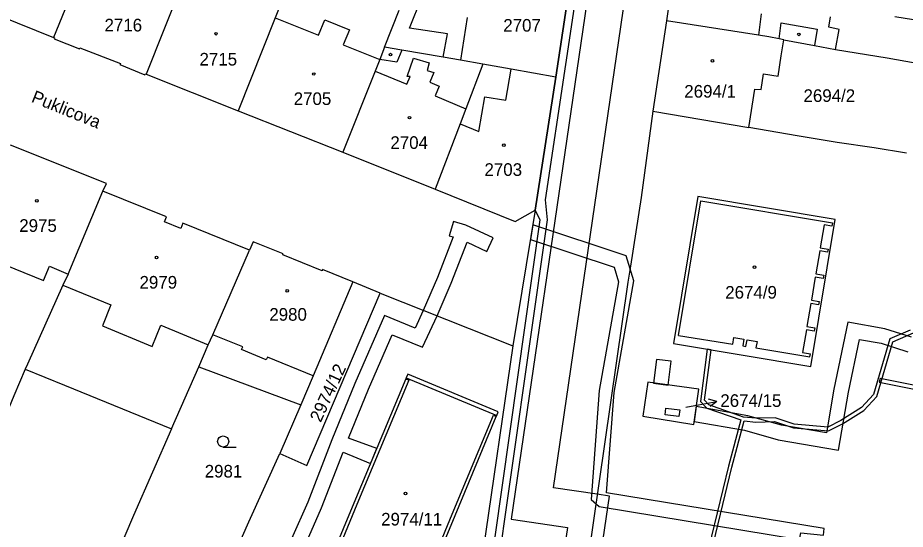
# Model space of a CAD drawing. Extents: x -756746 to -753363, y -1166406 to -1161727.
# Drawn here: x -755358.2 to -755238.8, y -1165235.1 to -1165166.2 of the extents above; entities that cross this region are included whole.
import ezdxf

# ---------------------------------------------------------------- set-up
doc = ezdxf.new("R2010")
doc.units = 0
for name, color, linetype in [('Hranice parcel', 7, 'Continuous'), ('Parcelní čísla', 7, 'Continuous'), ('Pop  PČ popisy', 7, 'Continuous'), ('Vnitřní kresba', 7, 'Continuous'), ('Věcná břemena k části', 7, 'Continuous'), ('Značky budov', 7, 'Continuous'), ('Značky kultur', 7, 'Continuous')]:
    doc.layers.add(name, color=color, linetype=linetype)

msp = doc.modelspace()

# ---------------------------------------------------------------- linework, layer by layer
at = {"layer": 'Hranice parcel'}
for p, q in [((-755269.27, -1165155.04), (-755270.95, -1165166.62)), ((-755308.89, -1165170.18), (-755306.89, -1165165.19)), ((-755270.95, -1165166.62), (-755272.76, -1165178.8)), ((-755340.96, -1165173.82), (-755328.56, -1165178.73)), ((-755288.61, -1165192.11), (-755285.82, -1165174.2)), ((-755328.56, -1165178.73), (-755314.5, -1165184.29)), ((-755272.76, -1165178.8), (-755259.87, -1165180.99)), ((-755314.5, -1165184.29), (-755302.05, -1165189.3)), ((-755351.44, -1165200.71), (-755346.77, -1165189.54)), ((-755288.61, -1165192.11), (-755291.6, -1165210.36)), ((-755309.48, -1165203.3), (-755313.15, -1165201.76)), ((-755309.48, -1165203.3), (-755291.6, -1165210.36)), ((-755291.6, -1165210.36), (-755305.04, -1165302.43)), ((-755337.54, -1165221.53), (-755333.87, -1165213.2)), ((-755333.87, -1165213.2), (-755320.12, -1165218.3)), ((-755320.12, -1165218.3), (-755322.98, -1165224.85))]:
    msp.add_line(p, q, dxfattribs=at)
for points in [[(-755328.37, -1165142.49), (-755330.53, -1165147.55), (-755336.1, -1165161.62), (-755340.96, -1165173.82)], [(-755345.85, -1165150.12), (-755346.59, -1165152), (-755348.42, -1165156.67), (-755353.41, -1165168.89)], [(-755321.01, -1165159.87), (-755322.32, -1165163.05), (-755323.59, -1165166.25), (-755328.56, -1165178.73)], [(-755285.82, -1165174.2), (-755283.61, -1165159.33), (-755283.78, -1165159.3), (-755283.74, -1165159.13)], [(-755365.63, -1165163.82), (-755365.52, -1165163.88), (-755365.58, -1165163.99), (-755353.41, -1165168.89)], [(-755255.14, -1165169.18), (-755255.8, -1165169.06), (-755257.17, -1165168.8), (-755258.57, -1165168.58), (-755270.95, -1165166.62)], [(-755353.41, -1165168.89), (-755353.28, -1165168.92), (-755353.31, -1165169.05), (-755349.93, -1165170.39), (-755349.88, -1165170.25), (-755344.42, -1165172.39), (-755344.48, -1165172.53), (-755341.13, -1165173.91), (-755341.07, -1165173.77), (-755340.96, -1165173.82)], [(-755259.87, -1165180.99), (-755259.05, -1165175.81), (-755258.2, -1165175.86), (-755257.9, -1165173.78), (-755255.92, -1165174.09), (-755255.53, -1165171.33), (-755255.14, -1165169.18)], [(-755255.14, -1165169.18), (-755251.05, -1165169.95), (-755248.2, -1165170.48), (-755242.64, -1165171.4), (-755241.26, -1165171.62), (-755237.49, -1165172.27)], [(-755308.89, -1165170.18), (-755309.5, -1165171.84), (-755310.13, -1165173.4), (-755314.5, -1165184.29)], [(-755295.63, -1165172.48), (-755298.64, -1165171.95), (-755301, -1165171.54), (-755306.57, -1165170.58), (-755308.89, -1165170.18)], [(-755295.63, -1165172.48), (-755297.92, -1165178.47), (-755298.69, -1165180.5), (-755302.05, -1165189.3)], [(-755285.82, -1165174.2), (-755291.86, -1165173.14), (-755295.63, -1165172.48)], [(-755272.76, -1165178.8), (-755274.37, -1165190.42), (-755275.77, -1165199.66), (-755276.15, -1165201.82), (-755283.9, -1165255.66), (-755288.39, -1165284.97)], [(-755238.67, -1165184.43), (-755243.01, -1165183.71), (-755248, -1165183.01), (-755253.35, -1165182.1), (-755259.87, -1165180.99)], [(-755346.77, -1165189.54), (-755346.3, -1165188.52), (-755359.2, -1165183.38)], [(-755327.06, -1165197.49), (-755336.02, -1165193.88), (-755336.3, -1165194.57), (-755338.5, -1165193.69), (-755338.22, -1165192.99), (-755346.77, -1165189.54)], [(-755302.05, -1165189.3), (-755291.29, -1165193.62), (-755288.61, -1165192.11)], [(-755270, -1165210.06), (-755251.51, -1165213.13), (-755248.25, -1165193.39), (-755266.71, -1165190.28), (-755270, -1165210.06)], [(-755313.15, -1165201.76), (-755317.23, -1165200.12), (-755317.28, -1165200.26), (-755322.56, -1165198.14), (-755322.51, -1165198), (-755326.57, -1165196.36), (-755327.06, -1165197.49)], [(-755365.17, -1165197.37), (-755354.78, -1165201.57), (-755353.96, -1165199.65), (-755351.44, -1165200.71)], [(-755333.87, -1165213.2), (-755332.59, -1165210.23), (-755331.96, -1165208.88), (-755327.06, -1165197.49)], [(-755351.44, -1165200.71), (-755352.14, -1165202.21), (-755356.92, -1165212.84), (-755357.23, -1165213.52)], [(-755313.15, -1165201.76), (-755318.48, -1165214.4), (-755320.12, -1165218.3)], [(-755322.98, -1165224.85), (-755319.32, -1165226.49), (-755309.48, -1165203.3)], [(-755357.23, -1165213.52), (-755358.74, -1165217.09), (-755362.62, -1165226.33), (-755363.32, -1165228.01), (-755365.14, -1165232)], [(-755357.23, -1165213.52), (-755351.92, -1165215.68), (-755337.54, -1165221.53)], [(-755306.02, -1165214.81), (-755312.99, -1165231.56), (-755318.52, -1165244.83), (-755318.58, -1165244.99), (-755318.77, -1165245.45), (-755306.59, -1165250.54), (-755306.39, -1165250.08), (-755306.33, -1165249.93), (-755299.38, -1165233.21), (-755293.84, -1165219.88), (-755293.77, -1165219.73), (-755293.58, -1165219.27), (-755305.76, -1165214.2), (-755305.95, -1165214.66), (-755306.02, -1165214.81)], [(-755273.46, -1165215.28), (-755274.11, -1165219.83), (-755267.26, -1165220.96), (-755266.6, -1165216.21), (-755273.46, -1165215.28)], [(-755337.54, -1165221.53), (-755342.64, -1165233.18), (-755344.97, -1165238.67), (-755331.54, -1165244.01), (-755327.15, -1165234.05), (-755322.98, -1165224.85)]]:
    msp.add_lwpolyline(points, dxfattribs=at)
at = {"layer": 'Pop  PČ popisy'}
for p, q in [((-755264.19, -1165217.84), (-755265.27, -1165217.54)), ((-755268.34, -1165218.64), (-755267.14, -1165218.41)), ((-755267.14, -1165218.41), (-755264.19, -1165217.84)), ((-755264.19, -1165217.84), (-755265.08, -1165218.52))]:
    msp.add_line(p, q, dxfattribs=at)
at = {"layer": 'Vnitřní kresba'}
for p, q in [((-755305.52, -1165167.63), (-755301.71, -1165158.14)), ((-755323.59, -1165166.25), (-755317.76, -1165168.56)), ((-755297.77, -1165166.19), (-755298.64, -1165171.95)), ((-755258.2, -1165165.68), (-755258.57, -1165168.58)), ((-755249.12, -1165167.48), (-755248.87, -1165166.11)), ((-755236.58, -1165166.69), (-755240.2, -1165166.11)), ((-755317.76, -1165168.56), (-755316.9, -1165166.52)), ((-755316.9, -1165166.52), (-755313.59, -1165167.84)), ((-755255.8, -1165169.06), (-755255.51, -1165166.92)), ((-755255.51, -1165166.92), (-755250.65, -1165167.74)), ((-755247.7, -1165167.8), (-755249.12, -1165167.48)), ((-755313.59, -1165167.84), (-755314.45, -1165169.88)), ((-755300.41, -1165168.38), (-755305.52, -1165167.63)), ((-755301, -1165171.54), (-755300.41, -1165168.38)), ((-755250.65, -1165167.74), (-755251.05, -1165169.95)), ((-755248.2, -1165170.48), (-755247.7, -1165167.8)), ((-755314.45, -1165169.88), (-755309.5, -1165171.84)), ((-755306.57, -1165170.58), (-755307.23, -1165172.19)), ((-755307.23, -1165172.19), (-755309.5, -1165171.84)), ((-755305.85, -1165174.13), (-755304.96, -1165171.67)), ((-755304.96, -1165171.67), (-755302.85, -1165172.3)), ((-755310.13, -1165173.4), (-755305.87, -1165175.17)), ((-755302.85, -1165172.3), (-755303.15, -1165173.31)), ((-755303.15, -1165173.31), (-755302.26, -1165173.57)), ((-755292.56, -1165177.33), (-755291.86, -1165173.14)), ((-755305.87, -1165175.17), (-755305.44, -1165174.13)), ((-755305.44, -1165174.13), (-755305.85, -1165174.13)), ((-755302.26, -1165173.57), (-755302.77, -1165174.89)), ((-755302.77, -1165174.89), (-755301.51, -1165175.42)), ((-755301.51, -1165175.42), (-755302.08, -1165176.74)), ((-755302.08, -1165176.74), (-755297.92, -1165178.47)), ((-755296.17, -1165181.51), (-755295.39, -1165176.86)), ((-755295.39, -1165176.86), (-755292.56, -1165177.33)), ((-755298.69, -1165180.5), (-755296.17, -1165181.51)), ((-755269.32, -1165208.96), (-755266.31, -1165190.86)), ((-755266.31, -1165190.86), (-755248.62, -1165193.84)), ((-755249.74, -1165194.1), (-755250.26, -1165197.16)), ((-755248.7, -1165194.28), (-755249.74, -1165194.1)), ((-755248.62, -1165193.84), (-755248.7, -1165194.28)), ((-755250.26, -1165197.16), (-755249.21, -1165197.34)), ((-755250.33, -1165197.58), (-755250.84, -1165200.69)), ((-755249.28, -1165197.76), (-755250.33, -1165197.58)), ((-755249.21, -1165197.34), (-755249.28, -1165197.76)), ((-755250.84, -1165200.69), (-755249.79, -1165200.87)), ((-755249.79, -1165200.87), (-755249.87, -1165201.3)), ((-755250.92, -1165201.12), (-755251.45, -1165204.23)), ((-755249.87, -1165201.3), (-755250.92, -1165201.12)), ((-755352.14, -1165202.21), (-755345.68, -1165204.86)), ((-755251.45, -1165204.23), (-755250.4, -1165204.41)), ((-755250.4, -1165204.41), (-755250.47, -1165204.85)), ((-755345.68, -1165204.86), (-755346.84, -1165207.69)), ((-755251.52, -1165204.67), (-755252.04, -1165207.78)), ((-755250.47, -1165204.85), (-755251.52, -1165204.67)), ((-755346.84, -1165207.69), (-755340.14, -1165210.44)), ((-755340.14, -1165210.44), (-755338.97, -1165207.61)), ((-755338.97, -1165207.61), (-755332.59, -1165210.23)), ((-755252.04, -1165207.78), (-755250.99, -1165207.96)), ((-755250.99, -1165207.96), (-755251.06, -1165208.38)), ((-755327.96, -1165210.52), (-755331.96, -1165208.88)), ((-755269.32, -1165208.96), (-755262, -1165210.15)), ((-755262, -1165210.15), (-755261.86, -1165209.26)), ((-755261.86, -1165209.26), (-755260.52, -1165209.48)), ((-755252.11, -1165208.2), (-755252.63, -1165211.25)), ((-755251.06, -1165208.38), (-755252.11, -1165208.2)), ((-755260.52, -1165209.48), (-755260.67, -1165210.37)), ((-755260.67, -1165210.37), (-755260.25, -1165210.44)), ((-755260.25, -1165210.44), (-755260.1, -1165209.55)), ((-755260.1, -1165209.55), (-755258.76, -1165209.77)), ((-755258.76, -1165209.77), (-755258.9, -1165210.66)), ((-755328.11, -1165210.88), (-755327.96, -1165210.52)), ((-755324.78, -1165212.24), (-755328.11, -1165210.88)), ((-755258.9, -1165210.66), (-755251.65, -1165211.84)), ((-755252.63, -1165211.25), (-755251.57, -1165211.43)), ((-755251.65, -1165211.84), (-755251.57, -1165211.43)), ((-755324.64, -1165211.88), (-755324.78, -1165212.24)), ((-755318.48, -1165214.4), (-755324.64, -1165211.88)), ((-755305.62, -1165214.98), (-755312.6, -1165231.73)), ((-755306.02, -1165214.81), (-755305.62, -1165214.98)), ((-755305.95, -1165214.66), (-755293.77, -1165219.73)), ((-755271.13, -1165219.67), (-755271.02, -1165218.74)), ((-755271.02, -1165218.74), (-755269.16, -1165218.98)), ((-755299.77, -1165233.04), (-755294.23, -1165219.72)), ((-755294.23, -1165219.72), (-755293.84, -1165219.88)), ((-755269.27, -1165219.9), (-755271.13, -1165219.67)), ((-755269.16, -1165218.98), (-755269.27, -1165219.9)), ((-755312.6, -1165231.73), (-755318.12, -1165244.99)), ((-755306.73, -1165249.76), (-755299.77, -1165233.04))]:
    msp.add_line(p, q, dxfattribs=at)
at = {"layer": 'Věcná břemena k části'}
for points in [[(-755305.4, -1165304.95), (-755303.61, -1165302.21), (-755299.89, -1165282.08), (-755299.15, -1165275.47), (-755294.09, -1165243.47), (-755286.96, -1165193.4), (-755287.22, -1165190.72), (-755281.74, -1165154.27), (-755279.86, -1165140.74), (-755277.53, -1165125.65), (-755276.73, -1165117.72), (-755274.88, -1165110.47), (-755266.68, -1165056.48), (-755266.56, -1165053.76), (-755265.33, -1165050.55), (-755254.55, -1165052.19), (-755253.9, -1165051.25), (-755253.64, -1165050.34), (-755252.96, -1165047.91), (-755251.44, -1165046.04), (-755248.7, -1165045.06), (-755241.13, -1165045.54), (-755239.53, -1165044.65), (-755238.3, -1165039.63)], [(-755274.19, -1165112.88), (-755291.82, -1165233.7), (-755284.28, -1165234.8), (-755287.11, -1165254.19), (-755283.77, -1165254.74), (-755282.39, -1165254.97), (-755280.86, -1165245.62), (-755261.41, -1165248.42), (-755260.91, -1165245.24), (-755255.61, -1165246.08), (-755254.74, -1165240.6), (-755254.63, -1165239.91), (-755266.36, -1165238.04), (-755266.89, -1165241.32), (-755279.9, -1165239.42), (-755278.61, -1165230.58), (-755280.26, -1165230.34), (-755286.15, -1165229.48), (-755268.58, -1165109.05)], [(-755283.61, -1165159.33), (-755285.82, -1165174.2), (-755288.61, -1165192.11), (-755287.98, -1165193.42), (-755295.07, -1165243.32), (-755300.15, -1165275.33), (-755300.88, -1165281.94), (-755305.04, -1165302.43), (-755307.04, -1165305.86)], [(-755319.08, -1165236.05), (-755317.35, -1165232.16), (-755314.46, -1165224.67), (-755310.75, -1165226.19), (-755310.56, -1165225.72), (-755310.18, -1165224.8), (-755309.92, -1165224.19), (-755313.72, -1165222.81), (-755311.02, -1165216.21), (-755307.84, -1165208.87), (-755303.75, -1165210.57), (-755301.79, -1165206.34), (-755299.91, -1165201.92), (-755297.77, -1165196.42), (-755295.12, -1165197.66), (-755294.27, -1165195.85), (-755297.95, -1165194.12), (-755299.62, -1165193.63), (-755300.19, -1165195.55), (-755299.64, -1165195.71), (-755301.77, -1165201.16), (-755303.66, -1165205.6), (-755304.77, -1165207.99), (-755308.9, -1165206.27), (-755312.86, -1165215.43), (-755315.97, -1165223.03), (-755319.19, -1165231.4), (-755321.4, -1165236.34)], [(-755237.97, -1165209.22), (-755241.58, -1165208.07), (-755246.54, -1165207.2), (-755248.41, -1165216.21), (-755249.43, -1165222.09), (-755255.49, -1165221.05), (-755259.99, -1165219.77), (-755266.93, -1165218.55), (-755267.2, -1165220.54), (-755260.43, -1165221.73), (-755255.93, -1165223.01), (-755247.79, -1165224.39), (-755246.45, -1165216.59), (-755244.98, -1165209.5), (-755242.06, -1165210.01), (-755238.49, -1165211.16)], [(-755238.14, -1165208.26), (-755240.89, -1165209.44), (-755243.08, -1165216.92), (-755244.69, -1165218.69), (-755247.49, -1165220.43), (-755249.23, -1165221.3), (-755253.77, -1165220.9), (-755256.34, -1165220.07), (-755258.91, -1165220.12), (-755260.6, -1165219.95), (-755265.23, -1165218.32), (-755265.84, -1165217.7), (-755264.95, -1165210.9), (-755265.45, -1165210.82), (-755266.37, -1165217.88), (-755265.5, -1165218.75), (-755260.96, -1165220.35), (-755262.62, -1165226.56), (-755265.65, -1165239.11)], [(-755265.19, -1165239.33), (-755262.13, -1165226.69), (-755260.47, -1165220.46), (-755258.93, -1165220.62), (-755256.41, -1165220.57), (-755253.87, -1165221.39), (-755249.13, -1165221.81), (-755247.25, -1165220.86), (-755244.37, -1165219.08), (-755242.63, -1165217.17), (-755240.48, -1165209.81), (-755237.69, -1165208.61)]]:
    msp.add_lwpolyline(points, dxfattribs=at)
for points in [[(-755249.8, -1165235.84), (-755249.71, -1165234.97), (-755279.01, -1165230.15), (-755278, -1165216.64), (-755275.35, -1165201.63), (-755276.36, -1165198.24), (-755288.93, -1165194.07), (-755289.26, -1165196.07), (-755277.98, -1165199.8), (-755277.41, -1165201.75), (-755279.98, -1165216.4), (-755281.08, -1165231.03), (-755280.02, -1165232.01), (-755253.04, -1165236.45), (-755252.89, -1165235.53)], [(-755270.7, -1165215.65), (-755270.32, -1165212.43), (-755272.3, -1165212.19), (-755272.68, -1165215.39)], [(-755233.48, -1165216.52), (-755242.21, -1165214.77), (-755242.31, -1165215.27), (-755233.57, -1165217.01)]]:
    msp.add_lwpolyline(points, close=True, dxfattribs=at)
at = {"layer": 'Značky budov'}
for centre in [(-755331.55, -1165168.37), (-755253.12, -1165168.46), (-755308.08, -1165171.18), (-755264.77, -1165172.02), (-755318.4, -1165173.79), (-755305.51, -1165179.67), (-755292.83, -1165183.37), (-755355.66, -1165190.86), (-755339.54, -1165198.48), (-755259.1, -1165199.78), (-755321.96, -1165202.96), (-755306.05, -1165230.23)]:
    msp.add_circle(centre, 0.175, dxfattribs=at)
at = {"layer": 'Značky kultur'}
msp.add_line((-755330.59, -1165223.99), (-755328.84, -1165223.99), dxfattribs=at)
msp.add_circle((-755330.59, -1165223.24), 0.75, dxfattribs=at)

# ---------------------------------------------------------------- texts
at = {"layer": 'Parcelní čísla'}
for s, p in [('2716', (-755346.55, -1165168.06)), ('2707', (-755292.9, -1165168.09)), ('2715', (-755333.77, -1165172.65)), ('2694/1', (-755268.55, -1165176.97)), ('2694/2', (-755252.51, -1165177.55)), ('2705', (-755321.1, -1165177.96)), ('2704', (-755308.09, -1165183.87)), ('2703', (-755295.43, -1165187.5)), ('2975', (-755358.02, -1165195.03)), ('2979', (-755341.84, -1165202.67)), ('2674/9', (-755263.04, -1165204.02)), ('2980', (-755324.38, -1165206.99)), ('2674/15', (-755263.7, -1165218.59)), ('2981', (-755333.07, -1165228.09)), ('2974/11', (-755309.33, -1165234.55))]:
    msp.add_text(s, height=1.7, dxfattribs=at).set_placement(p)
msp.add_text('2974/12', height=1.7, rotation=65, dxfattribs=at).set_placement((-755317.47, -1165220.77))
at = {"layer": 'Pop  PČ popisy'}
msp.add_text('Puklicova', height=1.7, rotation=338, dxfattribs=at).set_placement((-755356.51, -1165177.51))

doc.saveas('drawing.dxf')
